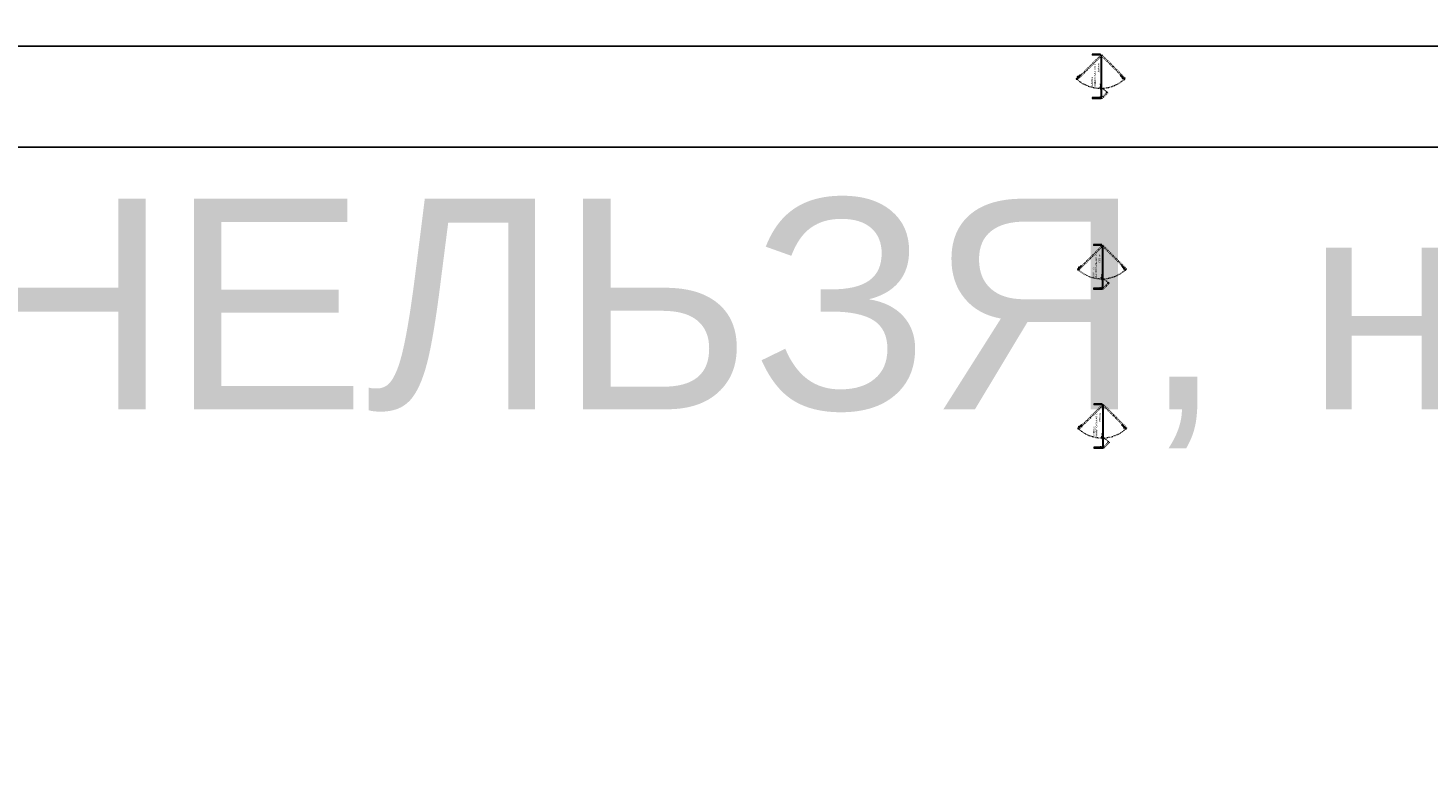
# Model space of a CAD drawing. Header units: millimetres. Extents: x -57464382 to 30606835, y -92609 to 65084.
# Tile 625 of 656: x -43000 to -9757, y -72437 to -54960. Entities that reach past the tile are written whole.
import ezdxf
from ezdxf import colors
from ezdxf.entities.mleader import LeaderData, LeaderLine
from ezdxf.math import Vec2, Vec3

# ---------------------------------------------------------------- set-up
doc = ezdxf.new("R2010")
doc.units = ezdxf.units.MM
for name, pattern in [('ACAD_ISO02W100', [15, 12, -3]), ('ACAD_ISO03W100', [30, 12, -18]), ('Base$0$ACAD_ISO03W100', [30, 12, -18]), ('JIS_02_1.0', [2, 1, -1]), ('JIS_02_1.2', [2.5, 1.25, -1.25])]:
    doc.linetypes.add(name, pattern=pattern)
doc.layers.get('0').update_dxf_attribs({"lineweight": 0})
doc.layers.get('Defpoints').update_dxf_attribs({"color": 30})
for name, color, linetype, lineweight in [('09_АР_Мебель', 4, 'Continuous', 9), ('27_Сечения', 7, 'Continuous', 0), ('28_РАЗВЕРТКИ', 7, 'Continuous', 0)]:
    doc.layers.add(name, color=color, linetype=linetype, lineweight=lineweight)
doc.layers.add('29_Чертеж', color=7, linetype='Continuous', lineweight=0, true_color=0xababab)
doc.styles.add('_ТЕКСТОВЫЙ', font='arial.ttf', dxfattribs={"width": 0.8})
doc.styles.get("Standard").update_dxf_attribs({"font": 'arial.ttf'})

# ---------------------------------------------------------------- blocks, each defined once
blk = doc.blocks.new('*U858')
at = {"color": 252, "linetype": 'ACAD_ISO02W100', "lineweight": 0, "true_color": 0x939598}
blk.add_line((-23610, -53702), (-23608, -53701), dxfattribs=at)
at = {"layer": '09_АР_Мебель', "linetype": 'Base$0$ACAD_ISO03W100', "lineweight": 0}
for p, q in [((-23718, -53625), (-23703, -53610)), ((-23718, -53625), (-23155, -54188)), ((-23703, -53610), (-23139, -54173)), ((-24158, -54184), (-24124, -54184)), ((-24135, -54179), (-24151, -54194)), ((-24135, -54179), (-24110, -54204)), ((-24133, -54171), (-24117, -54186)), ((-24127, -54181), (-24124, -54184)), ((-24124, -54184), (-24124, -54197)), ((-23700, -54744), (-23137, -54181)), ((-24154, -54188), (-24170, -54204)), ((-24029, -54345), (-24170, -54204)), ((-24013, -54330), (-24154, -54188)), ((-24148, -54197), (-24148, -54189)), ((-24148, -54189), (-24133, -54189)), ((-24029, -54345), (-24013, -54330)), ((-23685, -54760), (-23122, -54197)), ((-23685, -54760), (-23700, -54744))]:
    blk.add_line(p, q, dxfattribs=at)
at = {"layer": '09_АР_Мебель', "linetype": 'ACAD_ISO02W100', "lineweight": 0}
for p, q in [((-23700, -53608), (-23705, -53603)), ((-23704, -53603), (-23700, -53607)), ((-23691, -53600), (-23696, -53595)), ((-23686, -53623), (-23688, -53624)), ((-23688, -53624), (-23610, -53702)), ((-23686, -53620), (-23681, -53625)), ((-23608, -53701), (-23686, -53623)), ((-23673, -53617), (-23683, -53627)), ((-23674, -53618), (-23679, -53613)), ((-23663, -53627), (-23673, -53617)), ((-23673, -53637), (-23663, -53627)), ((-23671, -53635), (-23664, -53642)), ((-23666, -53644), (-23658, -53636)), ((-23662, -53630), (-23664, -53628)), ((-23662, -53630), (-23655, -53623)), ((-23652, -53625), (-23659, -53633)), ((-23657, -53635), (-23659, -53633)), ((-23654, -53636), (-23644, -53646)), ((-23644, -53650), (-23652, -53658)), ((-23650, -53656), (-23642, -53665)), ((-23635, -53658), (-23643, -53649)), ((-23635, -53658), (-23643, -53666)), ((-23621, -53668), (-23631, -53658)), ((-23629, -53680), (-23621, -53672)), ((-23622, -53687), (-23612, -53677)), ((-23612, -53677), (-23602, -53687)), ((-23602, -53687), (-23612, -53697)), ((-23710, -54733), (-23715, -54738)), ((-23702, -54741), (-23707, -54747)), ((-23707, -54746), (-23703, -54742)), ((-23692, -54716), (-23697, -54721)), ((-23683, -54705), (-23693, -54715)), ((-23693, -54715), (-23683, -54724)), ((-23690, -54728), (-23685, -54723)), ((-23609, -54650), (-23687, -54728)), ((-23680, -54704), (-23687, -54696)), ((-23687, -54728), (-23686, -54730)), ((-23686, -54730), (-23608, -54652)), ((-23685, -54694), (-23677, -54701)), ((-23673, -54715), (-23683, -54705)), ((-23680, -54704), (-23682, -54706)), ((-23675, -54699), (-23677, -54701)), ((-23675, -54713), (-23668, -54706)), ((-23674, -54695), (-23664, -54686)), ((-23666, -54707), (-23674, -54700)), ((-23652, -54676), (-23661, -54685)), ((-23660, -54686), (-23652, -54693)), ((-23654, -54692), (-23645, -54684)), ((-23642, -54663), (-23652, -54673)), ((-23652, -54677), (-23644, -54685)), ((-23630, -54671), (-23638, -54663)), ((-23633, -54654), (-23623, -54644)), ((-23623, -54664), (-23633, -54654)), ((-23623, -54644), (-23613, -54654)), ((-23608, -54652), (-23609, -54650))]:
    blk.add_line(p, q, dxfattribs=at)
at = {"layer": '09_АР_Мебель', "linetype": 'Continuous', "lineweight": 0}
for p, q in [((-24140, -53975), (-24165, -53975)), ((-24140, -54186), (-24140, -53975)), ((-24133, -54131), (-24131, -54173)), ((-24133, -54173), (-24131, -54173)), ((-23949, -54184), (-23944, -54184)), ((-23917, -54174), (-23925, -54174)), ((-23925, -54184), (-23917, -54184)), ((-23917, -54172), (-23917, -54186)), ((-23903, -54172), (-23917, -54172)), ((-23903, -54186), (-23903, -54172)), ((-23900, -54174), (-23903, -54174)), ((-23903, -54184), (-23893, -54184)), ((-23900, -54174), (-23900, -54164)), ((-23896, -54164), (-23896, -54174)), ((-23893, -54174), (-23896, -54174)), ((-23893, -54186), (-23893, -54175)), ((-23890, -54172), (-23876, -54172)), ((-23862, -54174), (-23874, -54174)), ((-23874, -54184), (-23862, -54184)), ((-23873, -54175), (-23873, -54186)), ((-23862, -54175), (-23862, -54186)), ((-23845, -54172), (-23859, -54172)), ((-23842, -54186), (-23842, -54175)), ((-23832, -54172), (-23818, -54172)), ((-23832, -54186), (-23832, -54172)), ((-23818, -54172), (-23818, -54186)), ((-23110, -53975), (-23132, -53975)), ((-23132, -54175), (-23132, -53975)), ((-23132, -54175), (-23110, -54175)), ((-23110, -54175), (-23110, -53975)), ((-24165, -54186), (-24140, -54186)), ((-24161, -54204), (-24161, -54188)), ((-24161, -54188), (-23924, -54188)), ((-24161, -54204), (-23924, -54204)), ((-23924, -54204), (-23924, -54188)), ((-23813, -54186), (-23923, -54186)), ((-23923, -54186), (-23923, -54188)), ((-23923, -54188), (-23813, -54188)), ((-23922, -54188), (-23133, -54188)), ((-23922, -54204), (-23922, -54188)), ((-23922, -54204), (-23133, -54204)), ((-23813, -54188), (-23813, -54186)), ((-23133, -54188), (-23133, -54204))]:
    blk.add_line(p, q, dxfattribs=at)
at = {"layer": '09_АР_Мебель', "lineweight": 0}
for p, q in [((-24162, -54182), (-24123, -54182)), ((-24158, -54197), (-24158, -54182)), ((-24141, -54182), (-24141, -54181)), ((-24136, -54187), (-24141, -54182)), ((-24134, -54130), (-24140, -54130)), ((-24140, -54130), (-24140, -54180)), ((-24134, -54130), (-24140, -54130)), ((-24140, -54130), (-24140, -54180)), ((-24133, -54131), (-24140, -54131)), ((-24133, -54131), (-24140, -54131)), ((-24140, -54155), (-24140, -54140)), ((-24136, -54140), (-24140, -54140)), ((-24140, -54140), (-24136, -54155)), ((-24140, -54155), (-24136, -54140)), ((-24140, -54155), (-24140, -54140)), ((-24136, -54140), (-24140, -54140)), ((-24140, -54140), (-24136, -54155)), ((-24140, -54155), (-24136, -54140)), ((-24136, -54155), (-24140, -54155)), ((-24136, -54155), (-24140, -54155)), ((-24140, -54180), (-24115, -54180)), ((-24139, -54179), (-24127, -54179)), ((-24136, -54140), (-24136, -54155)), ((-24136, -54140), (-24136, -54155)), ((-24134, -54131), (-24134, -54130)), ((-24134, -54131), (-24134, -54130)), ((-24133, -54173), (-24133, -54180)), ((-24133, -54180), (-24133, -54177)), ((-24131, -54173), (-24128, -54173)), ((-24127, -54179), (-24127, -54175)), ((-24127, -54184), (-24127, -54175)), ((-24123, -54182), (-24123, -54197)), ((-24114, -54182), (-24114, -54183)), ((-24123, -54197), (-24158, -54197)), ((-24128, -54187), (-24128, -54187))]:
    blk.add_line(p, q, dxfattribs=at)
at = {"layer": '09_АР_Мебель', "linetype": 'JIS_02_1.2', "lineweight": 0}
for p, q in [((-23942, -54173), (-23950, -54173)), ((-23942, -54185), (-23950, -54185))]:
    blk.add_line(p, q, dxfattribs=at)
at = {"layer": '09_АР_Мебель', "linetype": 'ACAD_ISO02W100', "lineweight": 0}
for points in [[(-23703, -53610), (-23689, -53623), (-23678, -53612), (-23691, -53598)], [(-23700, -54744), (-23687, -54731), (-23698, -54720), (-23712, -54733)]]:
    blk.add_lwpolyline(points, close=True, dxfattribs=at)
for points in [[(-23700, -53607), (-23686, -53620)], [(-23693, -53600), (-23679, -53613)], [(-23710, -54735), (-23697, -54721)], [(-23703, -54742), (-23690, -54728)]]:
    blk.add_lwpolyline(points, dxfattribs=at)
at = {"layer": '09_АР_Мебель', "linetype": 'Continuous', "lineweight": 0}
blk.add_lwpolyline([(-24165, -53975), (-24165, -54186)], dxfattribs=at)
at = {"layer": '09_АР_Мебель', "linetype": 'Base$0$ACAD_ISO03W100', "lineweight": 0}
for points in [[(-24158, -54184), (-24158, -54197)], [(-24013, -54307), (-24025, -54318), (-24015, -54328), (-24003, -54317), (-24013, -54307)]]:
    blk.add_lwpolyline(points, dxfattribs=at)
at = {"layer": '09_АР_Мебель', "lineweight": 0}
blk.add_lwpolyline([(-24114, -54183), (-24114, -54191)], dxfattribs=at)
at = {"layer": '09_АР_Мебель', "linetype": 'Continuous', "lineweight": 0}
blk.add_lwpolyline([(-23944, -54188), (-23925, -54188), (-23925, -54172), (-23944, -54172)], close=True, dxfattribs=at)
at = {"layer": '09_АР_Мебель', "linetype": 'JIS_02_1.2', "lineweight": 0}
for points in [[(-23944, -54174), (-23925, -54174)], [(-23944, -54184), (-23925, -54184)]]:
    blk.add_lwpolyline(points, dxfattribs=at)
at = {"layer": '09_АР_Мебель', "linetype": 'Base$0$ACAD_ISO03W100', "lineweight": 0}
blk.add_lwpolyline([(-23924, -54204, -0.084973), (-24029, -54345)], format="xyb", dxfattribs=at)
at = {"layer": '09_АР_Мебель', "linetype": 'Continuous', "lineweight": 0}
for centre, radius in [((-24150, -53979), 2), ((-23133, -54182), 6), ((-23133, -54182), 5), ((-23121, -54075), 2), ((-23959, -54195), 2), ((-23842, -54195), 2)]:
    blk.add_circle(centre, radius, dxfattribs=at)
at = {"layer": '09_АР_Мебель', "lineweight": 0}
blk.add_circle((-24132, -54184), 2, dxfattribs=at)
at = {"layer": '09_АР_Мебель', "linetype": 'ACAD_ISO03W100', "lineweight": 0}
blk.add_arc((-23082, -54175), 840, 139.1426, 222.6426, dxfattribs=at)
at = {"layer": '09_АР_Мебель', "linetype": 'ACAD_ISO02W100', "lineweight": 0}
for centre, radius, start, end in [((-23700, -53600), 6.12, 57.6804, 212.3196), ((-23700, -53600), 5.12, 57.6804, 212.3196), ((-23660, -53631), 2.5, 171.8699, 278.1301), ((-23656, -53638), 3, 45, 135), ((-23657, -53620), 4, 315, 356.4096), ((-23649, -53620), 4, 273.5904, 176.4096), ((-23649, -53628), 4, 93.5904, 135), ((-23646, -53648), 3, 315, 45), ((-23633, -53660), 3, 45, 135), ((-23623, -53670), 3, 315, 45), ((-23710, -54741), 6.12, 147.6804, 302.3196), ((-23710, -54741), 5.12, 147.6804, 302.3196), ((-23690, -54691), 4, 3.5904, 266.4096), ((-23690, -54699), 4, 45, 86.4096), ((-23682, -54691), 4, 183.5904, 225), ((-23679, -54701), 2.5, 261.8699, 8.1301), ((-23672, -54698), 3, 135, 225), ((-23662, -54688), 3, 45, 135), ((-23650, -54675), 3, 135, 225), ((-23640, -54665), 3, 45, 135)]:
    blk.add_arc(centre, radius, start, end, dxfattribs=at)
at = {"layer": '09_АР_Мебель', "lineweight": 0}
for centre, radius, start, end in [((-24139, -54181), 1.5, 90, 180), ((-24129, -54175), 2, 0, 80.2176), ((-24132, -54184), 5, 315, 0), ((-24115, -54182), 1.5, 0, 90), ((-24132, -54184), 5, 225, 315)]:
    blk.add_arc(centre, radius, start, end, dxfattribs=at)
at = {"layer": '09_АР_Мебель', "linetype": 'JIS_02_1.0', "lineweight": 0}
blk.add_arc((-23948, -54179), 6.12, 102.6804, 257.3196, dxfattribs=at)
at = {"layer": '09_АР_Мебель', "linetype": 'Continuous', "lineweight": 0}
for centre, radius, start, end in [((-23948, -54179), 5.12, 102.6804, 257.3196), ((-23898, -54158), 4, 318.5904, 221.4096), ((-23904, -54164), 4, 0, 41.4096), ((-23898, -54173), 2.5, 216.8699, 323.1301), ((-23892, -54164), 4, 138.5904, 180), ((-23890, -54175), 3, 90, 180), ((-23876, -54175), 3, 0, 90), ((-23859, -54175), 3, 90, 180), ((-23845, -54175), 3, 0, 90)]:
    blk.add_arc(centre, radius, start, end, dxfattribs=at)
at = {"flags": 1}
for tag, p in [('ДОГОВОР', (-23822, -54385)), ('ДОП_ИНФОРМАЦИЯ', (-23820, -54330)), ('КОД_ОБОРУДОВАНИЯ', (-23820, -54278))]:
    blk.add_attdef(tag, p, '', height=25, dxfattribs=at)
at = {"layer": '09_АР_Мебель', "lineweight": 0, "insert": (-23900, -53954), "char_height": 40, "attachment_point": 1}
blk.add_mtext_dynamic_manual_height_columns('{\\C7;КАЛИТКА УНИВЕРСАЛЬНАЯ  C}', width=588.92, gutter_width=12.5, heights=[0], dxfattribs=at)
at = {"layer": 'Defpoints', "lineweight": 0, "insert": (-23550, -54100), "char_height": 40, "attachment_point": 1}
blk.add_mtext_dynamic_manual_height_columns('{\\C1;1050 мм}', width=500, gutter_width=12.5, heights=[0], dxfattribs=at)
blk = doc.blocks.new('_Dot')
at = {"color": 0, "linetype": 'ByBlock', "lineweight": -2}
blk.add_line((-0.5, 0), (-1, 0), dxfattribs=at)
at = {"color": 0, "linetype": 'ByBlock', "const_width": 0.5}
blk.add_lwpolyline([(-0.25, 0, 1), (0.25, 0, 1)], format="xyb", close=True, dxfattribs=at)

msp = doc.modelspace()

# ---------------------------------------------------------------- linework, layer by layer
at = {"layer": 'Defpoints', "color": 1}
msp.add_lwpolyline([(-158394.8, -24951.8), (39622.9, -24951.8), (39622.9, -57789.5), (-158394.8, -57789.5)], close=True, dxfattribs=at)
at = {"layer": 'Defpoints'}
msp.add_lwpolyline([(39622.9, -55394.4), (-153407.1, -55394.4)], dxfattribs=at)

# ---------------------------------------------------------------- block references
at = {"color": 252, "linetype": 'Continuous', "rotation": 90}
for p in [(-71704.8, -32469), (-71676.4, -36993.8), (-71668, -40772.4)]:
    msp.add_blockref('*U858', p, dxfattribs=at)

# ---------------------------------------------------------------- texts
at = {"layer": 'Defpoints', "color": 1, "insert": (-78920.2, -59013.4), "char_height": 5000, "attachment_point": 1}
msp.add_mtext_dynamic_manual_height_columns('УДАЛЯТЬ НЕЛЬЗЯ, но если очень хочется...', width=137297.146, gutter_width=12.5, heights=[0], dxfattribs=at)

# ---------------------------------------------------------------- leaders
at = {"layer": '27_Сечения'}
ml = msp.add_multileader_mtext('Standard', dxfattribs=at)
ml.set_content('Несущая конструкция фасада', color=256, style='_ТЕКСТОВЫЙ')
ml.set_leader_properties(lineweight=0)
ml.set_arrow_properties(name='DOT')
ml.build(insert=Vec2(0, 0))
ml.multileader.update_dxf_attribs({"text_left_attachment_type": 6, "text_right_attachment_type": 6, "dogleg_length": 0.768, "arrow_head_size": 20, "scale": 100})
ctx = ml.context
ctx.base_point, ctx.scale, ctx.char_height, ctx.arrow_head_size, ctx.landing_gap_size, ctx.plane_origin = Vec3(70210.5, -67267.2), 100, 125, 20, 100, Vec3(65802.9, -64005.4)
ctx.left_attachment, ctx.right_attachment, ctx.text_align_type, ctx.attachment_type = 6, 6, 2, 2
notes = []
notes.append((ctx, [(0, (1, 1, 0), (70133.8, -67267.2), (1, 0), 76.8, [(2, [(70132.6, -67782.3)], 0, [])])]))
ctx.mtext.insert, ctx.mtext.width, ctx.mtext.defined_height, ctx.mtext.alignment, ctx.mtext.flow_direction = Vec3(71707.5, -67107.5), 1698.235, 480.6, 3, 5
at = {"layer": '28_РАЗВЕРТКИ', "lineweight": 18}
ml = msp.add_multileader_mtext('Standard', dxfattribs=at)
ml.set_content('{\\C10;Завеса воздушная электрическая}', color=256, style='_ТЕКСТОВЫЙ')
ml.set_leader_properties(color=(255, 10, 10), lineweight=0)
ml.set_arrow_properties(name='DOT')
ml.build(insert=Vec2(0, 0))
ml.multileader.update_dxf_attribs({"text_left_attachment_type": 6, "text_right_attachment_type": 6, "dogleg_length": 0.108, "arrow_head_size": 50, "scale": 100})
ctx = ml.context
ctx.base_point, ctx.scale, ctx.char_height, ctx.arrow_head_size, ctx.landing_gap_size, ctx.plane_origin = Vec3(137411.4, -55890.5), 100, 120, 50, 100, Vec3(138169.5, -52827.8)
ctx.left_attachment, ctx.right_attachment, ctx.text_align_type, ctx.attachment_type = 6, 6, 2, 2
notes.append((ctx, [(0, (1, 1, 0), (137328.1, -55890.5), (1, 0), 83.3, [(0, [(137329, -56461.5)], 0, [])])]))
ctx.mtext.insert, ctx.mtext.width, ctx.mtext.defined_height, ctx.mtext.alignment, ctx.mtext.flow_direction = Vec3(138659.1, -55737.2), 1567.214, 1721, 3, 5
at = {"layer": '29_Чертеж', "lineweight": 18}
ml = msp.add_multileader_mtext('Standard', dxfattribs=at)
ml.set_content('{\\C8;\\c8224125;Магнитная доска}', color=256, style='_ТЕКСТОВЫЙ')
ml.set_leader_properties(color=253, lineweight=0)
ml.set_arrow_properties(name='DOT')
ml.build(insert=Vec2(0, 0))
ml.multileader.update_dxf_attribs({"text_left_attachment_type": 6, "text_right_attachment_type": 6, "dogleg_length": 0.36, "arrow_head_size": 50, "scale": 100})
ctx = ml.context
ctx.base_point, ctx.scale, ctx.char_height, ctx.arrow_head_size, ctx.landing_gap_size, ctx.plane_origin = Vec3(92444, -59019), 100, 120, 50, 100, Vec3(93430.9, -54113.7)
ctx.left_attachment, ctx.right_attachment, ctx.text_align_type, ctx.attachment_type = 6, 6, 2, 2
notes.append((ctx, [(0, (1, 1, 0), (91741.4, -59019), (1, 0), 702.5, [(0, [(91740, -57187.4)], 0, [])])]))
ctx.mtext.insert, ctx.mtext.width, ctx.mtext.defined_height, ctx.mtext.alignment, ctx.mtext.flow_direction = Vec3(93585.6, -58874.4), 1567.214, 1721, 3, 5
ml = msp.add_multileader_mtext('Standard', dxfattribs=at)
ml.set_content('{\\C8;\\c8224125;Примерочная}', color=256, style='_ТЕКСТОВЫЙ')
ml.set_leader_properties(color=253, lineweight=0)
ml.set_arrow_properties(name='DOT')
ml.build(insert=Vec2(0, 0))
ml.multileader.update_dxf_attribs({"text_left_attachment_type": 6, "text_right_attachment_type": 6, "dogleg_length": 0.2, "arrow_head_size": 50, "scale": 100})
ctx = ml.context
ctx.base_point, ctx.scale, ctx.char_height, ctx.arrow_head_size, ctx.landing_gap_size, ctx.plane_origin = Vec3(102105.1, -59103.4), 100, 120, 50, 10, Vec3(103774.6, -54198.2)
ctx.left_attachment, ctx.right_attachment, ctx.text_align_type, ctx.attachment_type = 6, 6, 2, 2
notes.append((ctx, [(0, (1, 1, 0), (102085.1, -59103.4), (1, 0), 20, [(0, [(102083.7, -58149.1)], 0, [])])]))
ctx.mtext.insert, ctx.mtext.width, ctx.mtext.defined_height, ctx.mtext.alignment, ctx.mtext.line_spacing_factor, ctx.mtext.flow_direction = Vec3(102948.6, -58950.1), 1567.214, 1721, 3, 0.5, 5
ml = msp.add_multileader_mtext('Standard', dxfattribs=at)
ml.set_content('{\\C8;\\c8224125;Примерочная}', color=256, style='_ТЕКСТОВЫЙ')
ml.set_leader_properties(color=253, lineweight=0)
ml.set_arrow_properties(name='DOT')
ml.build(insert=Vec2(0, 0))
ml.multileader.update_dxf_attribs({"text_left_attachment_type": 6, "text_right_attachment_type": 6, "dogleg_length": 0.36, "arrow_head_size": 50, "scale": 100})
ctx = ml.context
ctx.base_point, ctx.scale, ctx.char_height, ctx.arrow_head_size, ctx.landing_gap_size, ctx.plane_origin = Vec3(105722.7, -59019), 100, 120, 50, 100, Vec3(107367.8, -54113.7)
ctx.left_attachment, ctx.right_attachment, ctx.text_align_type, ctx.attachment_type = 6, 6, 2, 2
notes.append((ctx, [(0, (1, 1, 0), (105678.3, -59019), (1, 0), 44.4, [(0, [(105676.8, -58064.7)], 0, [])])]))
ctx.mtext.insert, ctx.mtext.width, ctx.mtext.defined_height, ctx.mtext.alignment, ctx.mtext.flow_direction = Vec3(106656.2, -58865.7), 1567.214, 1721, 3, 5
for ctx, leaders in notes:
    for number, flags, end, landing, length, lines in leaders:
        leader = LeaderData()
        leader.index, (leader.has_last_leader_line, leader.has_dogleg_vector, leader.attachment_direction) = number, flags
        leader.last_leader_point, leader.dogleg_vector, leader.dogleg_length = Vec3(end), Vec3(landing), length
        for number, points, colour, breaks in lines:
            line = LeaderLine()
            line.index, line.vertices, line.color, line.breaks = number, Vec3.list(points), colors.encode_raw_color(colour), breaks
            leader.lines.append(line)
        ctx.leaders.append(leader)

doc.saveas('drawing.dxf')
